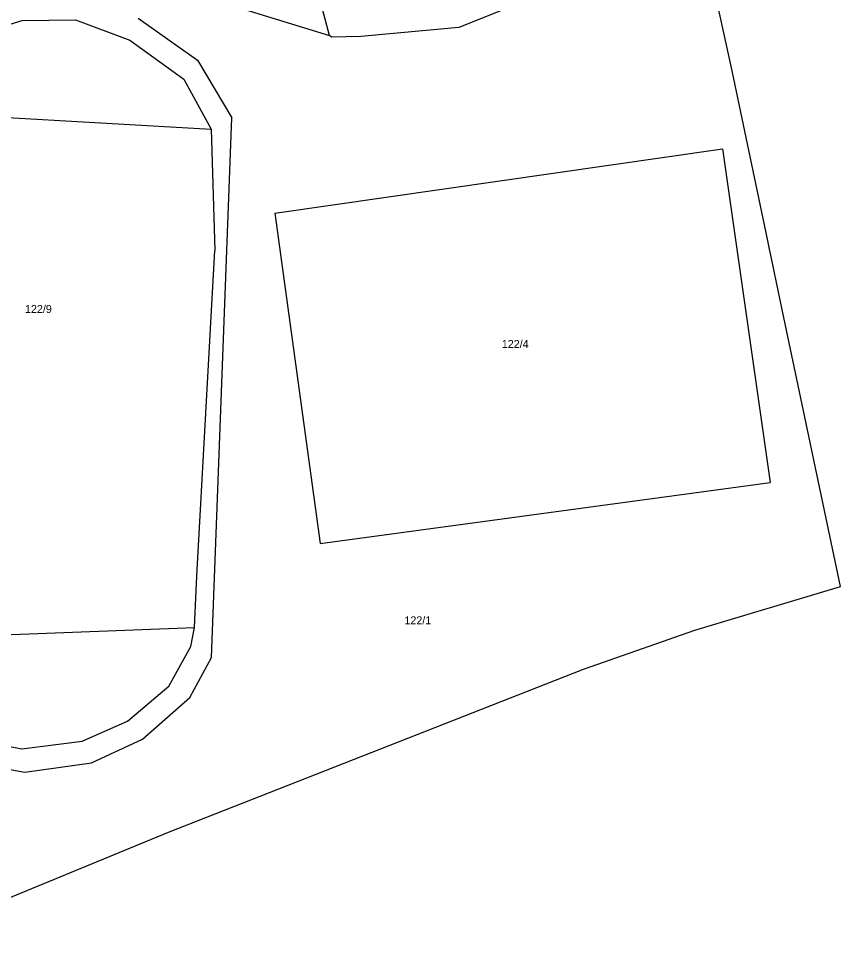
# Model space of a CAD drawing. Extents: x -785744 to -782822, y -1067550 to -1063910.
# Drawn here: x -783289 to -783114.4, y -1065099.3 to -1064902.2 of the extents above; entities that cross this region are included whole.
import ezdxf

# ---------------------------------------------------------------- set-up
doc = ezdxf.new("R2010")
doc.units = 0
for name, color, linetype in [('Hranice kat_území', 7, 'Continuous'), ('Hranice parcel', 7, 'Continuous'), ('Parcelní čísla', 7, 'Continuous'), ('Vnitřní kresba', 7, 'Continuous')]:
    doc.layers.add(name, color=color, linetype=linetype)

msp = doc.modelspace()

# ---------------------------------------------------------------- linework, layer by layer
at = {"layer": 'Hranice kat_území'}
for points in [[(-783146.84, -1064884.58), (-783195.49, -1064904.09), (-783216.3, -1064906.02), (-783222.52, -1064906.17), (-783222.97, -1064905.78), (-783225.68, -1064895.58)], [(-783316.18, -1065099.27), (-783257.14, -1065074.97), (-783168.98, -1065040.4), (-783145.36, -1065032.08), (-783114.42, -1065022.83), (-783115.84, -1065016.08), (-783127.27, -1064961.66), (-783129.2, -1064952.46), (-783129.47, -1064951.19), (-783129.92, -1064949.04), (-783137.43, -1064913.32), (-783143.29, -1064886.43)]]:
    msp.add_lwpolyline(points, dxfattribs=at)
at = {"layer": 'Hranice parcel'}
for points in [[(-783279.74, -1064888.31), (-783222.97, -1064905.78)], [(-783263.64, -1064902.09), (-783250.99, -1064911.02)], [(-783250.99, -1064911.02), (-783243.73, -1064923.28)], [(-783248.06, -1065037.91), (-783243.73, -1064923.28)], [(-783234.55, -1064943.55), (-783139.5, -1064929.85)], [(-783139.5, -1064929.85), (-783129.35, -1065000.7)], [(-783234.55, -1064943.55), (-783224.95, -1065013.7)], [(-783224.95, -1065013.7), (-783129.35, -1065000.7)], [(-783252.67, -1065046.4), (-783248.06, -1065037.91)], [(-783262.68, -1065055.25), (-783252.67, -1065046.4)], [(-783273.51, -1065060.26), (-783262.68, -1065055.25)], [(-783302.71, -1065059.57), (-783287.72, -1065062.23)], [(-783287.72, -1065062.23), (-783273.51, -1065060.26)]]:
    msp.add_lwpolyline(points, dxfattribs=at)
at = {"layer": 'Vnitřní kresba'}
for points in [[(-783302.21, -1064906.83), (-783288.28, -1064902.59)], [(-783288.28, -1064902.59), (-783276.9, -1064902.48)], [(-783276.9, -1064902.48), (-783265.4, -1064906.78)], [(-783265.4, -1064906.78), (-783253.93, -1064915.08)], [(-783253.93, -1064915.08), (-783248.12, -1064925.69)], [(-783317.4, -1064921.73), (-783248.12, -1064925.69)], [(-783248.12, -1064925.69), (-783247.34, -1064951.46)], [(-783251.19, -1065020.56), (-783247.34, -1064951.46)], [(-783251.67, -1065031.55), (-783251.19, -1065020.56)], [(-783309.05, -1065033.7), (-783251.67, -1065031.55)], [(-783252.46, -1065035.53), (-783251.67, -1065031.55)], [(-783257.07, -1065044.02), (-783252.46, -1065035.53)], [(-783265.9, -1065051.42), (-783257.07, -1065044.02)], [(-783275.54, -1065055.7), (-783265.9, -1065051.42)], [(-783301.76, -1065054.67), (-783288.33, -1065057.27)], [(-783288.33, -1065057.27), (-783275.54, -1065055.7)]]:
    msp.add_lwpolyline(points, dxfattribs=at)

# ---------------------------------------------------------------- texts
at = {"layer": 'Parcelní čísla'}
for s, p in [('122/9', (-783287.66, -1064964.72)), ('122/4', (-783186.36, -1064972.16)), ('122/1', (-783207.05, -1065030.86))]:
    msp.add_text(s, height=1.7, dxfattribs=at).set_placement(p)

doc.saveas('drawing.dxf')
